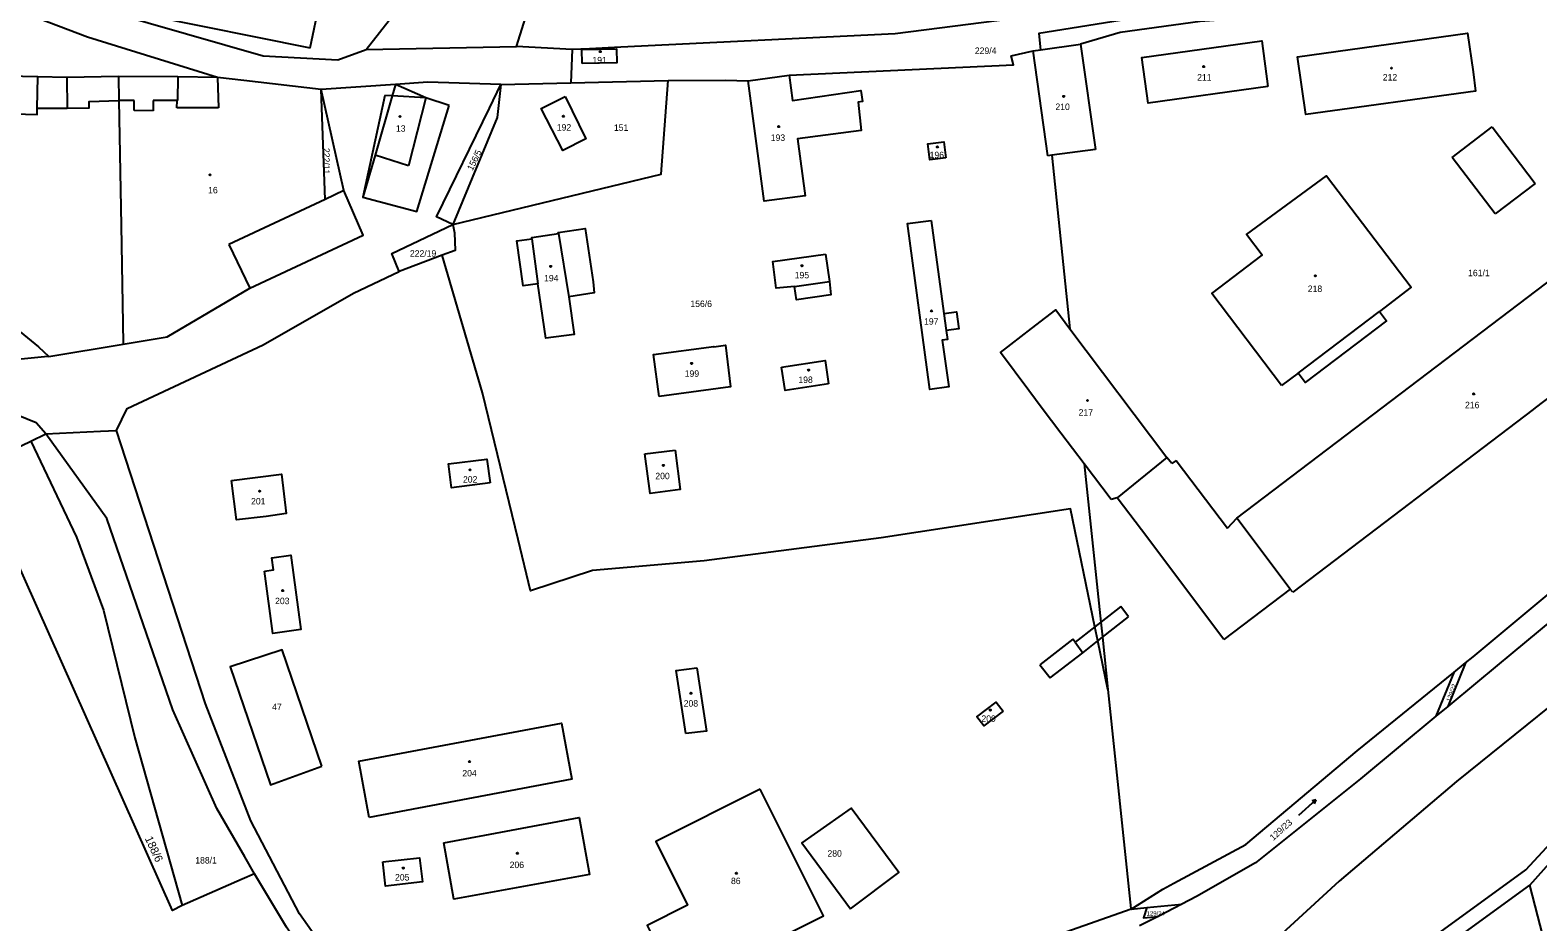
# Model space of a CAD drawing. Extents: x -724107 to -720612, y -1045267 to -1038441.
# Drawn here: x -722607.2 to -722210, y -1039775.5 to -1039540.6 of the extents above; entities that cross this region are included whole.
import ezdxf

# ---------------------------------------------------------------- set-up
doc = ezdxf.new("R2010")
doc.units = 0
for name, color, linetype in [('Hranice parcel', 7, 'Continuous'), ('Parcelní čísla', 7, 'Continuous'), ('Vnitřní kresba', 7, 'Continuous'), ('Značky budov', 7, 'Continuous'), ('Značky kultur', 7, 'Continuous')]:
    doc.layers.add(name, color=color, linetype=linetype)

msp = doc.modelspace()

# ---------------------------------------------------------------- linework, layer by layer
at = {"layer": 'Hranice parcel'}
for p, q in [((-722479.03, -1039544.93), (-722475.75, -1039534.3)), ((-722518.69, -1039545.68), (-722479.03, -1039544.93)), ((-722464.4, -1039545.75), (-722479.03, -1039544.93)), ((-722464.4, -1039545.75), (-722464.75, -1039554.5)), ((-722342.95, -1039546.08), (-722341, -1039545.8)), ((-722339.06, -1039573.72), (-722342.95, -1039546.08)), ((-722341, -1039545.8), (-722330.51, -1039544.32)), ((-722330.51, -1039544.32), (-722326.57, -1039572.02)), ((-722583.9, -1039552.82), (-722583.84, -1039559.14)), ((-722486.21, -1039561.15), (-722483.21, -1039554.95)), ((-722483.21, -1039554.95), (-722464.75, -1039554.5)), ((-722464.75, -1039554.5), (-722439.12, -1039553.88)), ((-722418.03, -1039553.94), (-722407.21, -1039552.49)), ((-722524.55, -1039582.85), (-722530.48, -1039556.27)), ((-722496.8, -1039560.43), (-722502.92, -1039558.47)), ((-722338.07, -1039573.59), (-722339.06, -1039573.72)), ((-722326.57, -1039572.02), (-722338.07, -1039573.59)), ((-722338.07, -1039573.59), (-722333.26, -1039619.32)), ((-722495.84, -1039591.79), (-722495.44, -1039594.03)), ((-722498.62, -1039599.9), (-722510.01, -1039604.16)), ((-722333.26, -1039619.32), (-722307.74, -1039653.16)), ((-722602.26, -1039626.55), (-722582.68, -1039623.34)), ((-722621.77, -1039655.93), (-722607, -1039648.9)), ((-722607, -1039648.9), (-722603.01, -1039646.99)), ((-722607, -1039648.9), (-722595.01, -1039674.16)), ((-722445.23, -1039652.26), (-722437.26, -1039651.22)), ((-722322.38, -1039664.25), (-722329.52, -1039654.85)), ((-722229.06, -1039707.3), (-722227.06, -1039705.68)), ((-722257.64, -1039730.49), (-722232.14, -1039709.8)), ((-722232.14, -1039709.8), (-722236.88, -1039721.36)), ((-722229.06, -1039707.3), (-722233.76, -1039718.78)), ((-722232.14, -1039709.8), (-722229.06, -1039707.3)), ((-722236.88, -1039721.36), (-722256.72, -1039737.81)), ((-722233.76, -1039718.78), (-722236.88, -1039721.36)), ((-722579.6, -1039727.04), (-722567.15, -1039771.22)), ((-722298.84, -1039828.54), (-722212.11, -1039765.88)), ((-722206.19, -1039788.8), (-722212.11, -1039765.88)), ((-722299.93, -1039768.83), (-722303.79, -1039770.82)), ((-722317.17, -1039772.12), (-722313.01, -1039771.72)), ((-722313.01, -1039771.72), (-722303.79, -1039770.82)), ((-722303.79, -1039770.82), (-722310.05, -1039774.05)), ((-722310.05, -1039774.05), (-722314.98, -1039776.59))]:
    msp.add_line(p, q, dxfattribs=at)
for points in [[(-722150.63, -1039522.34), (-722218.22, -1039531.13), (-722255.06, -1039532.39), (-722315.63, -1039537.4), (-722341.45, -1039541.49), (-722341, -1039545.8)], [(-722150.63, -1039522.34), (-722160.63, -1039527.92), (-722164.72, -1039526.33), (-722207.02, -1039531.72), (-722298.99, -1039538.36), (-722320.04, -1039541.24), (-722330.51, -1039544.32)], [(-722533.38, -1039545.29), (-722530.88, -1039533.15), (-722573.84, -1039524.86), (-722576.15, -1039536.72), (-722533.38, -1039545.29)], [(-722248.15, -1039524.72), (-722379.33, -1039541.61), (-722451.56, -1039545.13), (-722459.82, -1039545.53), (-722464.4, -1039545.75)], [(-722557.81, -1039553.06), (-722592.07, -1039542.47), (-722627.07, -1039529.13)], [(-722518.69, -1039545.68), (-722511.68, -1039536.75), (-722510.8, -1039535.64)], [(-722586.19, -1039535.77), (-722545.83, -1039547.42), (-722526.16, -1039548.48), (-722518.69, -1039545.68)], [(-722281.13, -1039555.49), (-722312.66, -1039559.86), (-722314.34, -1039547.81), (-722282.74, -1039543.46), (-722281.13, -1039555.49)], [(-722227.07, -1039551.62), (-722226.41, -1039556.71), (-722271.14, -1039562.87), (-722273.35, -1039547.66), (-722228.58, -1039541.46), (-722227.07, -1039551.62)], [(-722461.79, -1039549.4), (-722461.87, -1039545.73), (-722452.74, -1039545.57), (-722452.66, -1039549.23), (-722461.79, -1039549.4)], [(-722407.21, -1039552.49), (-722348.12, -1039549.8), (-722348.76, -1039547.43), (-722342.95, -1039546.08)], [(-722629.53, -1039552.39), (-722629.74, -1039562.16), (-722605.31, -1039562.81), (-722605.29, -1039561.21), (-722597.4, -1039561.13), (-722591.65, -1039561.07), (-722591.62, -1039559.45), (-722583.84, -1039559.14)], [(-722583.9, -1039552.82), (-722597.51, -1039553.06), (-722605.17, -1039552.9), (-722629.53, -1039552.39)], [(-722557.81, -1039553.06), (-722568.26, -1039552.96), (-722583.9, -1039552.82)], [(-722530.48, -1039556.27), (-722550.85, -1039553.88), (-722557.81, -1039553.06)], [(-722483.21, -1039554.95), (-722502.44, -1039554.35), (-722510.91, -1039554.93), (-722530.48, -1039556.27)], [(-722502.92, -1039558.47), (-722510.91, -1039554.93), (-722511.78, -1039557.93), (-722516.3, -1039573.55), (-722519.52, -1039584.66), (-722505.29, -1039588.41), (-722496.8, -1039560.43)], [(-722495.84, -1039591.79), (-722440.95, -1039578.53), (-722439.12, -1039553.88)], [(-722483.21, -1039554.95), (-722484.15, -1039563.59), (-722495.84, -1039591.79)], [(-722439.12, -1039553.88), (-722424, -1039553.78), (-722418.03, -1039553.94)], [(-722407.21, -1039552.49), (-722406.33, -1039559.14), (-722388.33, -1039556.51), (-722387.93, -1039559.39), (-722389.07, -1039559.55), (-722388.25, -1039567.06), (-722405.06, -1039569.23), (-722403.04, -1039584.27), (-722413.85, -1039585.71), (-722418.03, -1039553.94)], [(-722583.84, -1039559.14), (-722583.24, -1039592.08), (-722582.68, -1039623.11), (-722582.68, -1039623.34)], [(-722524.55, -1039582.85), (-722529.48, -1039585.27), (-722530.48, -1039556.27)], [(-722466.28, -1039558.07), (-722460.8, -1039569.27), (-722466.87, -1039572.36), (-722472.57, -1039561.22), (-722466.28, -1039558.07)], [(-722495.84, -1039591.79), (-722500.15, -1039589.83), (-722486.21, -1039561.15)], [(-722365.94, -1039574.28), (-722370.18, -1039574.79), (-722370.73, -1039570.56), (-722366.45, -1039570.04), (-722365.94, -1039574.28)], [(-722277.51, -1039634.23), (-722295.91, -1039609.96), (-722282.65, -1039599.92), (-722286.76, -1039594.45), (-722265.7, -1039578.97), (-722243.38, -1039608.35), (-722251.75, -1039614.74), (-722249.87, -1039617.15), (-722271.31, -1039633.45), (-722273.19, -1039630.96), (-722277.51, -1039634.23)], [(-722582.68, -1039623.34), (-722571.05, -1039621.43), (-722549.35, -1039608.6), (-722519.43, -1039594.66), (-722524.55, -1039582.85)], [(-722069.1, -1039582.31), (-722076.37, -1039588.34), (-722216.59, -1039704.54), (-722225.87, -1039712.24), (-722233.76, -1039718.78)], [(-722369.86, -1039590.77), (-722366.48, -1039615.24), (-722363.17, -1039614.78), (-722362.54, -1039619.28), (-722365.84, -1039619.74), (-722365.52, -1039622.07), (-722366.89, -1039622.26), (-722365.2, -1039634.57), (-722370.14, -1039635.25), (-722376.07, -1039591.55), (-722369.86, -1039590.77)], [(-722274.6, -1039688.63), (-722275.24, -1039687.84), (-722289.33, -1039669.18), (-722183.93, -1039589.15)], [(-722510.01, -1039604.16), (-722511.9, -1039599.48), (-722495.84, -1039591.79)], [(-722495.44, -1039594.03), (-722495.21, -1039598.63), (-722498.62, -1039599.9)], [(-722468.03, -1039594.23), (-722468.07, -1039593.93), (-722460.98, -1039592.87), (-722458.91, -1039606.9), (-722458.58, -1039609.84), (-722465.29, -1039610.85), (-722463.86, -1039620.81), (-722471.31, -1039621.74), (-722473.46, -1039607.48), (-722477.3, -1039608), (-722478.99, -1039596.13), (-722475.01, -1039595.61), (-722475.06, -1039595.21), (-722468.03, -1039594.23)], [(-722640.77, -1039597.64), (-722637.51, -1039599.22), (-722625.18, -1039607.47), (-722612.72, -1039617.73), (-722605.01, -1039624.08), (-722602.26, -1039626.55)], [(-722323.27, -1039714.26), (-722325.91, -1039701.49), (-722326.68, -1039697.75), (-722333.09, -1039666.73), (-722383, -1039674.39), (-722429.63, -1039680.4), (-722459.08, -1039682.96), (-722475.38, -1039688.33), (-722478.66, -1039674.77), (-722488.04, -1039636.14), (-722498.62, -1039599.9)], [(-722397.7, -1039599.59), (-722396.62, -1039606.87), (-722396.23, -1039610.35), (-722405.34, -1039611.65), (-722405.79, -1039608.13), (-722410.64, -1039608.61), (-722411.52, -1039601.54), (-722397.7, -1039599.59)], [(-722584.47, -1039646.04), (-722581.63, -1039640.32), (-722545.8, -1039623.5), (-722521.97, -1039609.94), (-722510.01, -1039604.16)], [(-722027.65, -1039606.37), (-722035.88, -1039609.41), (-722068.88, -1039624.99), (-722092.13, -1039637.49), (-722117.31, -1039652.68), (-722152.1, -1039675.95), (-722188.47, -1039703.9), (-722231.44, -1039738.55), (-722262.35, -1039764.79), (-722306.4, -1039805.3)], [(-722602.26, -1039626.55), (-722603.39, -1039626.66), (-722614.83, -1039627.82), (-722616.08, -1039617.32), (-722622.04, -1039616.6), (-722653.68, -1039611.77), (-722669.89, -1039609.3)], [(-722169.16, -1039608.59), (-722210.73, -1039640.14), (-722211.22, -1039640.51), (-722274.6, -1039688.63)], [(-722343.42, -1039619.2), (-722339.58, -1039616.27), (-722337.02, -1039614.33), (-722333.26, -1039619.32)], [(-722227.06, -1039705.68), (-722170.27, -1039658.4), (-722145.97, -1039638.06), (-722127.99, -1039623.62), (-722117.33, -1039614.89)], [(-722340.58, -1039640.28), (-722344.08, -1039635.53), (-722351.58, -1039625.52), (-722343.42, -1039619.2)], [(-722441.48, -1039637.09), (-722442.96, -1039626.08), (-722427.12, -1039623.92), (-722427.11, -1039624.02), (-722424, -1039623.59), (-722422.68, -1039634.58), (-722441.48, -1039637.09)], [(-722603.01, -1039646.99), (-722605.6, -1039644.09), (-722619.95, -1039638.24), (-722627.38, -1039635.21), (-722643.92, -1039628.47)], [(-722409.23, -1039629.36), (-722397.75, -1039627.68), (-722396.84, -1039633.81)], [(-722396.84, -1039633.81), (-722408.32, -1039635.5), (-722409.23, -1039629.36)], [(-722401.61, -1039923.29), (-722398.29, -1039920.76), (-722394.02, -1039909.69), (-722356.06, -1039873.32), (-722303.47, -1039827.51), (-722213.2, -1039761.8), (-722182.56, -1039728.74), (-722133.57, -1039689.85), (-722065.83, -1039642.26), (-722065.67, -1039642.18)], [(-722329.52, -1039654.85), (-722335.66, -1039646.76), (-722340.58, -1039640.28)], [(-722603.01, -1039646.99), (-722588.68, -1039646.26), (-722584.47, -1039646.04)], [(-722499.48, -1039825.38), (-722536.24, -1039773.37), (-722549.01, -1039748.87), (-722560.97, -1039718.11), (-722584.47, -1039646.04)], [(-722548.04, -1039762.83), (-722550.67, -1039758.39), (-722557.97, -1039745.66), (-722569.6, -1039719.63), (-722586.95, -1039669.24), (-722603.01, -1039646.99)], [(-722486.02, -1039659.87), (-722496.2, -1039661.21), (-722497.01, -1039654.9), (-722486.85, -1039653.59), (-722486.02, -1039659.87)], [(-722437.26, -1039651.22), (-722435.91, -1039661.6), (-722443.88, -1039662.64), (-722445.23, -1039652.26)], [(-722307.74, -1039653.16), (-722320.79, -1039663.84), (-722322.38, -1039664.25)], [(-722567.15, -1039771.22), (-722569.66, -1039772.48), (-722621.77, -1039655.93)], [(-722554.13, -1039659.27), (-722540.96, -1039657.61), (-722539.71, -1039667.97), (-722545.03, -1039668.72), (-722552.85, -1039669.61), (-722554.13, -1039659.27)], [(-722329.52, -1039654.85), (-722325.13, -1039696.55), (-722324.71, -1039700.55), (-722323.27, -1039714.26)], [(-722595.01, -1039674.16), (-722587.88, -1039693.37), (-722579.6, -1039727.04)], [(-722545.48, -1039683.11), (-722543.05, -1039682.77), (-722543.48, -1039679.63), (-722538.54, -1039678.95), (-722535.91, -1039698.51), (-722543.29, -1039699.56), (-722545.48, -1039683.11)], [(-722212.11, -1039765.88), (-722183.3, -1039733.59), (-722143.71, -1039700.88)], [(-722530.34, -1039734.53), (-722540.76, -1039703.85), (-722554.49, -1039708.37), (-722543.9, -1039739.38), (-722530.34, -1039734.53)], [(-722434.46, -1039725.89), (-722436.96, -1039709.33), (-722431.55, -1039708.63)], [(-722431.55, -1039708.63), (-722429.05, -1039725.24), (-722434.46, -1039725.89)], [(-722323.27, -1039714.26), (-722317.19, -1039772.01), (-722317.17, -1039772.12)], [(-722350.87, -1039720.02), (-722355.98, -1039723.86), (-722357.77, -1039721.47), (-722352.73, -1039717.61), (-722350.87, -1039720.02)], [(-722517.85, -1039748.02), (-722520.59, -1039733.18), (-722467.23, -1039723.21), (-722464.47, -1039737.92), (-722517.85, -1039748.02)], [(-722317.17, -1039772.12), (-722308.78, -1039766.91), (-722305.87, -1039765.31), (-722286.94, -1039755.15), (-722257.64, -1039730.49)], [(-722256.72, -1039737.81), (-722284.38, -1039759.97), (-722299.93, -1039768.83)], [(-722414.86, -1039740.57), (-722442.37, -1039754.37), (-722434.01, -1039771.13), (-722444.6, -1039776.42), (-722436.36, -1039792.98), (-722398.19, -1039773.93), (-722414.86, -1039740.57)], [(-722391.05, -1039772.04), (-722378.36, -1039762.46), (-722390.89, -1039745.6), (-722403.86, -1039754.67), (-722391.05, -1039772.04)], [(-722498.19, -1039754.72), (-722462.57, -1039748.04), (-722459.79, -1039763.01), (-722495.57, -1039769.56), (-722498.19, -1039754.72)], [(-722514.29, -1039759.69), (-722504.62, -1039758.62), (-722503.84, -1039764.97), (-722513.53, -1039766.08), (-722514.29, -1039759.69)], [(-722548.04, -1039762.83), (-722551.3, -1039764.26), (-722567.15, -1039771.22)], [(-722503.12, -1039829.08), (-722511.16, -1039818.26), (-722519.47, -1039807.09), (-722539.69, -1039776.9), (-722548.04, -1039762.83)], [(-722317.17, -1039772.12), (-722354.57, -1039785.32), (-722368.3, -1039790.39)], [(-722313.01, -1039771.72), (-722313.87, -1039774.41), (-722310.05, -1039774.05)]]:
    msp.add_lwpolyline(points, dxfattribs=at)
at = {"layer": 'Vnitřní kresba'}
for p, q in [((-722605.29, -1039561.21), (-722605.17, -1039552.9)), ((-722597.51, -1039553.06), (-722597.4, -1039561.13)), ((-722568.26, -1039552.96), (-722568.33, -1039559.18)), ((-722557.81, -1039553.06), (-722557.6, -1039561.06)), ((-722579.79, -1039559.14), (-722583.84, -1039559.14)), ((-722579.78, -1039561.83), (-722579.79, -1039559.14)), ((-722574.77, -1039559.15), (-722574.78, -1039561.84)), ((-722568.48, -1039559.17), (-722574.77, -1039559.15)), ((-722568.5, -1039561.11), (-722568.48, -1039559.17)), ((-722568.33, -1039559.18), (-722568.48, -1039559.17)), ((-722513.75, -1039557.84), (-722519.52, -1039584.66)), ((-722511.78, -1039557.93), (-722513.75, -1039557.84)), ((-722502.92, -1039558.47), (-722511.78, -1039557.93)), ((-722502.92, -1039558.47), (-722507.55, -1039576.34)), ((-722574.78, -1039561.84), (-722579.78, -1039561.83)), ((-722557.6, -1039561.06), (-722568.5, -1039561.11)), ((-722232.56, -1039574.15), (-722222.04, -1039566.13)), ((-722222.04, -1039566.13), (-722210.7, -1039581.03)), ((-722507.55, -1039576.34), (-722516.3, -1039573.55)), ((-722221.29, -1039589.02), (-722232.56, -1039574.15)), ((-722210.7, -1039581.03), (-722221.29, -1039589.02)), ((-722529.48, -1039585.27), (-722554.86, -1039597.12)), ((-722468.03, -1039594.23), (-722465.29, -1039610.85)), ((-722554.86, -1039597.12), (-722549.35, -1039608.6)), ((-722475.01, -1039595.61), (-722473.46, -1039607.48)), ((-722405.79, -1039608.13), (-722396.62, -1039606.87)), ((-722273.19, -1039630.96), (-722251.75, -1039614.74)), ((-722366.48, -1039615.24), (-722365.84, -1039619.74)), ((-722306.39, -1039654.81), (-722307.74, -1039653.16)), ((-722305.27, -1039653.95), (-722306.39, -1039654.81)), ((-722305.27, -1039653.95), (-722291.77, -1039671.84)), ((-722314.45, -1039672.25), (-722320.79, -1039663.84)), ((-722291.77, -1039671.84), (-722289.33, -1039669.18)), ((-722292.7, -1039701.11), (-722314.45, -1039672.25)), ((-722275.24, -1039687.84), (-722292.7, -1039701.11)), ((-722319.89, -1039692.48), (-722325.13, -1039696.55)), ((-722317.82, -1039695.16), (-722319.89, -1039692.48)), ((-722326.68, -1039697.75), (-722331.91, -1039701.82)), ((-722325.13, -1039696.55), (-722326.68, -1039697.75)), ((-722324.71, -1039700.55), (-722317.82, -1039695.16)), ((-722332.53, -1039701.02), (-722341.21, -1039707.76)), ((-722331.91, -1039701.82), (-722332.53, -1039701.02)), ((-722331.91, -1039701.82), (-722329.89, -1039704.6)), ((-722329.89, -1039704.6), (-722325.91, -1039701.49)), ((-722325.91, -1039701.49), (-722324.71, -1039700.55)), ((-722338.49, -1039711.2), (-722329.89, -1039704.6)), ((-722341.21, -1039707.76), (-722338.49, -1039711.2))]:
    msp.add_line(p, q, dxfattribs=at)
at = {"layer": 'Značky budov'}
for centre in [(-722457, -1039546.29), (-722298.03, -1039550.24), (-722248.56, -1039550.64), (-722334.92, -1039558.07), (-722509.73, -1039563.37), (-722466.71, -1039563.3), (-722409.97, -1039566.04), (-722368.19, -1039571.38), (-722559.79, -1039578.74), (-722470.06, -1039602.85), (-722403.87, -1039602.68), (-722268.66, -1039605.34), (-722369.74, -1039614.58), (-722432.93, -1039628.4), (-722402.11, -1039630.15), (-722328.65, -1039638.18), (-722226.9, -1039636.45), (-722491.29, -1039656.44), (-722440.35, -1039655.27), (-722546.73, -1039662.05), (-722540.63, -1039688.24), (-722433.1, -1039715.3), (-722354.27, -1039719.7), (-722491.44, -1039733.28), (-722478.84, -1039757.43), (-722508.88, -1039761.34), (-722421.13, -1039762.71)]:
    msp.add_circle(centre, 0.175, dxfattribs=at)
at = {"layer": 'Značky kultur'}
for p, q in [((-722272.97, -1039747.38), (-722268.51, -1039743.37)), ((-722268.51, -1039743.37), (-722269.57, -1039743.65)), ((-722268.51, -1039743.37), (-722268.9, -1039744.39))]:
    msp.add_line(p, q, dxfattribs=at)

# ---------------------------------------------------------------- texts
at = {"layer": 'Parcelní čísla'}
for s, height, p in [('229/4', 1.7, (-722358.32, -1039546.89)), ('191', 1.7, (-722459.07, -1039549.37)), ('211', 1.7, (-722299.76, -1039553.9)), ('212', 1.7, (-722250.86, -1039553.89)), ('210', 1.7, (-722337.1, -1039561.65)), ('13', 1.7, (-722510.82, -1039567.37)), ('192', 1.7, (-722468.45, -1039567.08)), ('151', 1.7, (-722453.4, -1039567.15)), ('193', 1.7, (-722412.09, -1039569.79)), ('196', 1.7, (-722370.24, -1039574.35)), ('16', 1.7, (-722560.3, -1039583.61)), ('222/19', 1.7, (-722507.14, -1039600.29)), ('194', 1.7, (-722471.79, -1039606.8)), ('195', 1.7, (-722405.78, -1039606)), ('161/1', 1.7, (-722228.39, -1039605.43)), ('218', 1.7, (-722270.62, -1039609.59)), ('156/6', 1.7, (-722433.26, -1039613.55)), ('197', 1.7, (-722371.7, -1039618.19)), ('199', 1.7, (-722434.75, -1039631.94)), ('198', 1.7, (-722404.81, -1039633.56)), ('216', 1.7, (-722229.2, -1039640.21)), ('217', 1.7, (-722330.98, -1039642.16)), ('202', 1.7, (-722493.16, -1039659.81)), ('200', 1.7, (-722442.49, -1039658.91)), ('201', 1.7, (-722548.99, -1039665.56)), ('203', 1.7, (-722542.66, -1039691.82)), ('47', 1.7, (-722543.42, -1039719.69)), ('208', 1.7, (-722435.02, -1039718.81)), ('209', 1.7, (-722356.59, -1039722.83)), ('204', 1.7, (-722493.33, -1039737.19)), ('280', 1.7, (-722397.15, -1039758.34)), ('188/1', 1.7, (-722563.68, -1039760.14)), ('206', 1.7, (-722480.87, -1039761.34)), ('205', 1.7, (-722511.06, -1039764.62)), ('86', 1.7, (-722422.56, -1039765.56)), ('129/24', 1.14, (-722313.07, -1039773.86))]:
    msp.add_text(s, height=height, dxfattribs=at).set_placement(p)
for s, height, rotation, p in [('222/11', 1.7, 270, (-722529.98, -1039571.65)), ('156/5', 1.7, 64, (-722490.64, -1039577.77)), ('129/22', 1.14, 70, (-722233.1, -1039717.61)), ('129/23', 1.7, 42, (-722279.71, -1039754.22)), ('188/6', 2.135, 294.7173, (-722577.01, -1039753.52))]:
    msp.add_text(s, height=height, rotation=rotation, dxfattribs=at).set_placement(p)

doc.saveas('drawing.dxf')
